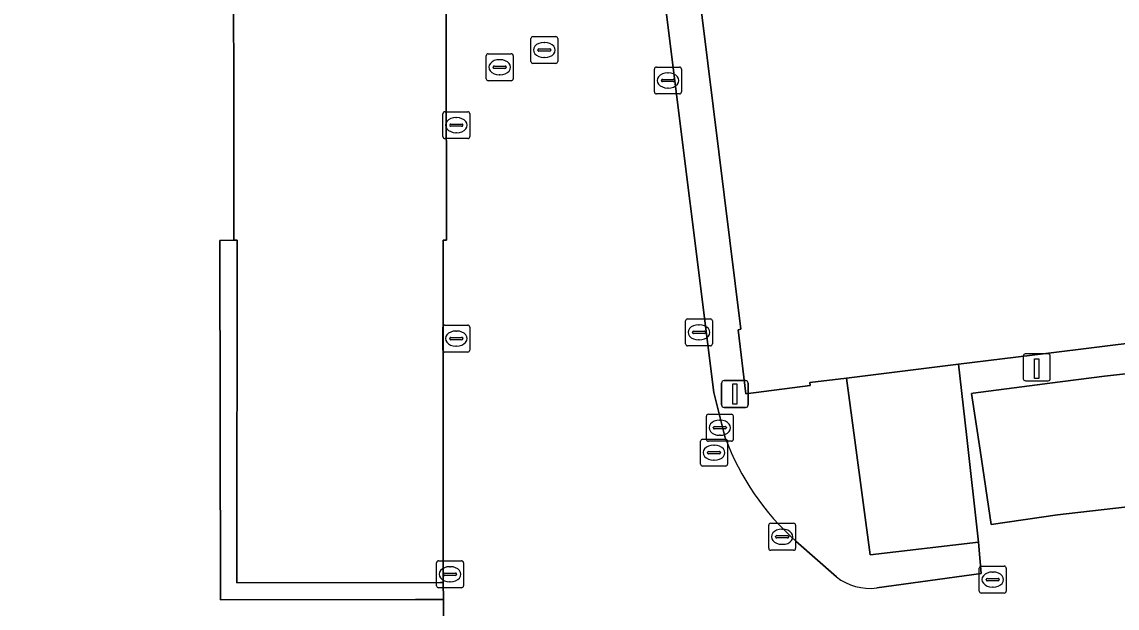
# Model space of a CAD drawing. Extents: x 161477 to 163040, y 383680 to 384871.
# Drawn here: x 162079.23 to 162119.86, y 384087.97 to 384109.72 of the extents above; entities that cross this region are included whole.
import ezdxf

# ---------------------------------------------------------------- set-up
doc = ezdxf.new("R2010")
doc.units = 0
for name, color, linetype in [('IMGEO_Groenvoorziening', 7, 'Continuous'), ('IMGEO_Kolk', 7, 'Continuous'), ('IMGEO_Laadpaal', 7, 'Continuous'), ('IMGEO_Lichtmast', 7, 'Continuous'), ('IMGEO_Pand', 7, 'Continuous'), ('IMGEO_Parkeervlak_open', 7, 'Continuous'), ('IMGEO_Rijbaan_lokaal_open', 7, 'Continuous'), ('IMGEO_Rioolput', 7, 'Continuous'), ('IMGEO_Terreindeel_halfverhard', 7, 'Continuous'), ('IMGEO_Voetpad_open', 7, 'Continuous')]:
    doc.layers.add(name, color=color, linetype=linetype)

msp = doc.modelspace()

# ---------------------------------------------------------------- linework, layer by layer
at = {"layer": 'IMGEO_Groenvoorziening'}
for points in [[(162086.582, 384101.603), (162087.096, 384101.625), (162087.089, 384116.284), (162085.622, 384116.279), (162084.16, 384116.274), (162084.158, 384114.999), (162067.083, 384115.003)], [(162094.875, 384087.656), (162094.868, 384088.291), (162093.84, 384088.289), (162086.607, 384088.275), (162086.582, 384101.603)]]:
    msp.add_lwpolyline(points, dxfattribs=at)
at = {"layer": 'IMGEO_Kolk'}
for p, q in [((162102.7, 384107.121), (162102.7, 384107.973)), ((162102.775, 384108.047), (162103.627, 384108.047)), ((162103.188, 384107.827), (162103.213, 384107.827)), ((162103.701, 384107.973), (162103.701, 384107.121)), ((162102.959, 384107.541), (162102.959, 384107.553)), ((162103.397, 384107.504), (162102.999, 384107.504)), ((162103.002, 384107.59), (162103.4, 384107.59)), ((162103.443, 384107.553), (162103.443, 384107.541)), ((162103.627, 384107.047), (162102.775, 384107.047)), ((162103.211, 384107.267), (162103.186, 384107.267)), ((162094.849, 384105.463), (162094.849, 384106.315)), ((162094.924, 384106.389), (162095.776, 384106.389)), ((162095.337, 384106.169), (162095.362, 384106.169)), ((162095.85, 384106.315), (162095.85, 384105.463)), ((162095.108, 384105.883), (162095.108, 384105.895)), ((162095.546, 384105.846), (162095.148, 384105.846)), ((162095.151, 384105.932), (162095.549, 384105.932)), ((162095.592, 384105.895), (162095.592, 384105.883)), ((162095.776, 384105.389), (162094.924, 384105.389)), ((162095.36, 384105.609), (162095.335, 384105.609)), ((162094.922, 384098.469), (162095.774, 384098.469)), ((162103.851, 384097.773), (162103.851, 384098.625)), ((162103.926, 384098.699), (162104.778, 384098.699)), ((162104.339, 384098.479), (162104.364, 384098.479)), ((162104.852, 384098.625), (162104.852, 384097.773)), ((162094.847, 384097.543), (162094.847, 384098.395)), ((162095.335, 384098.249), (162095.36, 384098.249)), ((162095.848, 384098.395), (162095.848, 384097.543)), ((162104.11, 384098.193), (162104.11, 384098.205)), ((162104.548, 384098.156), (162104.15, 384098.156)), ((162104.153, 384098.242), (162104.551, 384098.242)), ((162104.594, 384098.205), (162104.594, 384098.193)), ((162095.106, 384097.963), (162095.106, 384097.975)), ((162095.544, 384097.926), (162095.146, 384097.926)), ((162095.149, 384098.012), (162095.547, 384098.012)), ((162095.358, 384097.689), (162095.333, 384097.689)), ((162095.59, 384097.975), (162095.59, 384097.963)), ((162104.778, 384097.699), (162103.926, 384097.699)), ((162104.362, 384097.919), (162104.337, 384097.919)), ((162095.774, 384097.469), (162094.922, 384097.469)), ((162106.937, 384090.186), (162106.937, 384091.038)), ((162107.012, 384091.112), (162107.864, 384091.112)), ((162107.425, 384090.892), (162107.45, 384090.892)), ((162107.938, 384091.038), (162107.938, 384090.186)), ((162107.196, 384090.606), (162107.196, 384090.618)), ((162107.634, 384090.569), (162107.236, 384090.569)), ((162107.239, 384090.655), (162107.637, 384090.655)), ((162107.448, 384090.332), (162107.423, 384090.332)), ((162107.68, 384090.618), (162107.68, 384090.606)), ((162107.864, 384090.112), (162107.012, 384090.112)), ((162094.616, 384088.796), (162094.616, 384089.648)), ((162094.691, 384089.722), (162095.543, 384089.722)), ((162095.104, 384089.502), (162095.129, 384089.502)), ((162095.617, 384089.648), (162095.617, 384088.796)), ((162114.825, 384089.524), (162115.677, 384089.524)), ((162094.875, 384089.216), (162094.875, 384089.228)), ((162095.313, 384089.179), (162094.915, 384089.179)), ((162094.918, 384089.265), (162095.316, 384089.265)), ((162095.359, 384089.228), (162095.359, 384089.216)), ((162114.75, 384088.598), (162114.75, 384089.45)), ((162115.238, 384089.304), (162115.263, 384089.304)), ((162115.751, 384089.45), (162115.751, 384088.598)), ((162095.543, 384088.722), (162094.691, 384088.722)), ((162095.127, 384088.942), (162095.102, 384088.942)), ((162115.009, 384089.018), (162115.009, 384089.03)), ((162115.447, 384088.981), (162115.049, 384088.981)), ((162115.052, 384089.067), (162115.45, 384089.067)), ((162115.261, 384088.744), (162115.236, 384088.744)), ((162115.493, 384089.03), (162115.493, 384089.018)), ((162115.677, 384088.524), (162114.825, 384088.524))]:
    msp.add_line(p, q, dxfattribs=at)
for points in [[(162102.7, 384107.121), (162102.7, 384107.973)], [(162102.775, 384108.047), (162103.627, 384108.047)], [(162103.701, 384107.973), (162103.701, 384107.121)], [(162103.627, 384107.047), (162102.775, 384107.047)], [(162094.849, 384105.463), (162094.849, 384106.315)], [(162094.924, 384106.389), (162095.776, 384106.389)], [(162095.85, 384106.315), (162095.85, 384105.463)], [(162095.776, 384105.389), (162094.924, 384105.389)], [(162094.922, 384098.469), (162095.774, 384098.469)], [(162103.851, 384097.773), (162103.851, 384098.625)], [(162103.926, 384098.699), (162104.778, 384098.699)], [(162104.852, 384098.625), (162104.852, 384097.773)], [(162094.847, 384097.543), (162094.847, 384098.395)], [(162095.848, 384098.395), (162095.848, 384097.543)], [(162104.778, 384097.699), (162103.926, 384097.699)], [(162095.774, 384097.469), (162094.922, 384097.469)], [(162106.937, 384090.186), (162106.937, 384091.038)], [(162107.012, 384091.112), (162107.864, 384091.112)], [(162107.938, 384091.038), (162107.938, 384090.186)], [(162107.864, 384090.112), (162107.012, 384090.112)], [(162094.616, 384088.796), (162094.616, 384089.648)], [(162094.691, 384089.722), (162095.543, 384089.722)], [(162095.617, 384089.648), (162095.617, 384088.796)], [(162114.825, 384089.524), (162115.677, 384089.524)], [(162114.75, 384088.598), (162114.75, 384089.45)], [(162115.751, 384089.45), (162115.751, 384088.598)], [(162095.543, 384088.722), (162094.691, 384088.722)], [(162115.677, 384088.524), (162114.825, 384088.524)]]:
    msp.add_lwpolyline(points, dxfattribs=at)
for centre, radius, start, end in [((162102.777, 384107.971), 0.0765, 91.552, 178.448), ((162102.777, 384107.971), 0.0765, 91.552, 178.448), ((162103.625, 384107.971), 0.0765, 1.552, 88.448), ((162103.625, 384107.971), 0.0765, 1.552, 88.448), ((162102.999, 384107.55), 0.0403, 85.8775, 175.7526), ((162102.996, 384107.54), 0.0366, 178.938, 274.7102), ((162103.4, 384107.547), 0.043, 264.8664, 352.4533), ((162103.404, 384107.552), 0.0386, 1.7309, 96.639), ((162102.777, 384107.123), 0.0765, 181.552, 268.448), ((162102.777, 384107.123), 0.0765, 181.552, 268.448), ((162103.625, 384107.123), 0.0765, 271.552, 358.448), ((162103.625, 384107.123), 0.0765, 271.552, 358.448), ((162094.926, 384106.313), 0.0765, 91.552, 178.448), ((162094.926, 384106.313), 0.0765, 91.552, 178.448), ((162095.774, 384106.313), 0.0765, 1.552, 88.448), ((162095.774, 384106.313), 0.0765, 1.552, 88.448), ((162095.148, 384105.892), 0.0403, 85.8775, 175.7526), ((162095.145, 384105.882), 0.0366, 178.938, 274.7102), ((162095.549, 384105.889), 0.043, 264.8664, 352.4533), ((162095.553, 384105.894), 0.0386, 1.7309, 96.639), ((162094.926, 384105.465), 0.0765, 181.552, 268.448), ((162094.926, 384105.465), 0.0765, 181.552, 268.448), ((162095.774, 384105.465), 0.0765, 271.552, 358.448), ((162095.774, 384105.465), 0.0765, 271.552, 358.448), ((162094.924, 384098.393), 0.0765, 91.552, 178.448), ((162094.924, 384098.393), 0.0765, 91.552, 178.448), ((162095.772, 384098.393), 0.0765, 1.552, 88.448), ((162095.772, 384098.393), 0.0765, 1.552, 88.448), ((162103.928, 384098.623), 0.0765, 91.552, 178.448), ((162103.928, 384098.623), 0.0765, 91.552, 178.448), ((162104.776, 384098.623), 0.0765, 1.552, 88.448), ((162104.776, 384098.623), 0.0765, 1.552, 88.448), ((162104.15, 384098.202), 0.0403, 85.8775, 175.7526), ((162104.147, 384098.192), 0.0366, 178.938, 274.7102), ((162104.551, 384098.199), 0.043, 264.8664, 352.4533), ((162104.555, 384098.204), 0.0386, 1.7309, 96.639), ((162095.146, 384097.972), 0.0403, 85.8775, 175.7526), ((162095.143, 384097.962), 0.0366, 178.938, 274.7102), ((162095.547, 384097.969), 0.043, 264.8664, 352.4533), ((162095.551, 384097.974), 0.0386, 1.7309, 96.639), ((162103.928, 384097.775), 0.0765, 181.552, 268.448), ((162103.928, 384097.775), 0.0765, 181.552, 268.448), ((162104.776, 384097.775), 0.0765, 271.552, 358.448), ((162104.776, 384097.775), 0.0765, 271.552, 358.448), ((162094.924, 384097.545), 0.0765, 181.552, 268.448), ((162094.924, 384097.545), 0.0765, 181.552, 268.448), ((162095.772, 384097.545), 0.0765, 271.552, 358.448), ((162095.772, 384097.545), 0.0765, 271.552, 358.448), ((162107.014, 384091.036), 0.0765, 91.552, 178.448), ((162107.014, 384091.036), 0.0765, 91.552, 178.448), ((162107.862, 384091.036), 0.0765, 1.552, 88.448), ((162107.862, 384091.036), 0.0765, 1.552, 88.448), ((162107.236, 384090.615), 0.0403, 85.8775, 175.7526), ((162107.233, 384090.605), 0.0366, 178.938, 274.7102), ((162107.637, 384090.612), 0.043, 264.8664, 352.4533), ((162107.641, 384090.617), 0.0386, 1.7309, 96.639), ((162107.014, 384090.188), 0.0765, 181.552, 268.448), ((162107.014, 384090.188), 0.0765, 181.552, 268.448), ((162107.862, 384090.188), 0.0765, 271.552, 358.448), ((162107.862, 384090.188), 0.0765, 271.552, 358.448), ((162094.693, 384089.646), 0.0765, 91.552, 178.448), ((162094.693, 384089.646), 0.0765, 91.552, 178.448), ((162095.541, 384089.646), 0.0765, 1.552, 88.448), ((162095.541, 384089.646), 0.0765, 1.552, 88.448), ((162114.827, 384089.448), 0.0765, 91.552, 178.448), ((162114.827, 384089.448), 0.0765, 91.552, 178.448), ((162115.675, 384089.448), 0.0765, 1.552, 88.448), ((162115.675, 384089.448), 0.0765, 1.552, 88.448), ((162094.915, 384089.225), 0.0403, 85.8775, 175.7526), ((162094.912, 384089.215), 0.0366, 178.938, 274.7102), ((162095.316, 384089.222), 0.043, 264.8664, 352.4533), ((162095.32, 384089.227), 0.0386, 1.7309, 96.639), ((162094.693, 384088.798), 0.0765, 181.552, 268.448), ((162094.693, 384088.798), 0.0765, 181.552, 268.448), ((162095.541, 384088.798), 0.0765, 271.552, 358.448), ((162095.541, 384088.798), 0.0765, 271.552, 358.448), ((162115.049, 384089.027), 0.0403, 85.8775, 175.7526), ((162115.046, 384089.017), 0.0366, 178.938, 274.7102), ((162115.45, 384089.024), 0.043, 264.8664, 352.4533), ((162115.454, 384089.029), 0.0386, 1.7309, 96.639), ((162114.827, 384088.6), 0.0765, 181.552, 268.448), ((162114.827, 384088.6), 0.0765, 181.552, 268.448), ((162115.675, 384088.6), 0.0765, 271.552, 358.448), ((162115.675, 384088.6), 0.0765, 271.552, 358.448)]:
    msp.add_arc(centre, radius, start, end, dxfattribs=at)
for centre, major_axis, ratio, start_param, end_param in [((162103.187, 384107.547), (-0.387, 0.002), 0.722429, 4.712389, 7.853982), ((162103.212, 384107.547), (-0.39, 0.002), 0.717154, 1.570796, 4.712389), ((162095.336, 384105.889), (-0.387, 0.002), 0.722429, 4.712389, 7.853982), ((162095.361, 384105.889), (-0.39, 0.002), 0.717154, 1.570796, 4.712389), ((162104.338, 384098.199), (-0.387, 0.002), 0.722429, 4.712389, 7.853982), ((162104.363, 384098.199), (-0.39, 0.002), 0.717154, 1.570796, 4.712389), ((162095.334, 384097.969), (-0.387, 0.002), 0.722429, 4.712389, 7.853982), ((162095.359, 384097.969), (-0.39, 0.002), 0.717154, 1.570796, 4.712389), ((162107.424, 384090.612), (-0.387, 0.002), 0.722429, 4.712389, 7.853982), ((162107.449, 384090.612), (-0.39, 0.002), 0.717154, 1.570796, 4.712389), ((162095.103, 384089.222), (-0.387, 0.002), 0.722429, 4.712389, 7.853982), ((162095.128, 384089.222), (-0.39, 0.002), 0.717154, 1.570796, 4.712389), ((162115.237, 384089.024), (-0.387, 0.002), 0.722429, 4.712389, 7.853982), ((162115.262, 384089.024), (-0.39, 0.002), 0.717154, 1.570796, 4.712389)]:
    msp.add_ellipse(centre, major_axis=major_axis, ratio=ratio, start_param=start_param, end_param=end_param, dxfattribs=at)
at = {"layer": 'IMGEO_Laadpaal'}
for p, q in [((162116.383, 384097.319), (162116.383, 384096.478)), ((162116.383, 384097.319), (162116.383, 384096.478)), ((162117.299, 384097.403), (162116.458, 384097.403)), ((162117.299, 384097.403), (162116.458, 384097.403)), ((162117.383, 384096.487), (162117.383, 384097.328)), ((162117.383, 384096.487), (162117.383, 384097.328)), ((162116.467, 384096.403), (162117.308, 384096.403)), ((162116.467, 384096.403), (162117.308, 384096.403))]:
    msp.add_line(p, q, dxfattribs=at)
msp.add_lwpolyline([(162116.798, 384097.216), (162116.958, 384097.216), (162116.958, 384096.483), (162116.798, 384096.483), (162116.798, 384097.216)], dxfattribs=at)
for centre, start, end in [((162116.461, 384097.325), 92.4484, 184.2845), ((162116.461, 384097.325), 92.4484, 184.2845), ((162117.305, 384097.325), 2.4484, 94.2845), ((162117.305, 384097.325), 2.4484, 94.2845), ((162116.461, 384096.481), 182.4484, 274.2845), ((162116.461, 384096.481), 182.4484, 274.2845), ((162117.305, 384096.481), 272.4484, 4.2845), ((162117.305, 384096.481), 272.4484, 4.2845)]:
    msp.add_arc(centre, 0.0779, start, end, dxfattribs=at)
at = {"layer": 'IMGEO_Lichtmast'}
for p, q in [((162105.288, 384096.411), (162106.078, 384096.411)), ((162106.078, 384096.411), (162105.288, 384096.411)), ((162105.188, 384095.511), (162105.188, 384096.311)), ((162105.188, 384096.311), (162105.188, 384095.511)), ((162106.178, 384096.311), (162106.178, 384095.511)), ((162106.178, 384095.511), (162106.178, 384096.311)), ((162106.078, 384095.411), (162105.288, 384095.411)), ((162105.288, 384095.411), (162106.078, 384095.411))]:
    msp.add_line(p, q, dxfattribs=at)
msp.add_lwpolyline([(162105.608, 384096.286), (162105.758, 384096.286), (162105.758, 384095.536), (162105.608, 384095.536), (162105.608, 384096.286)], dxfattribs=at)
for centre, start, end in [((162105.288, 384096.311), 90, 180), ((162105.288, 384096.311), 90, 180), ((162106.078, 384096.311), 0, 90), ((162106.078, 384096.311), 360, 90), ((162105.288, 384095.511), 180, 270), ((162105.288, 384095.511), 180, 270), ((162106.078, 384095.511), 270, 0), ((162106.078, 384095.511), 270, 0)]:
    msp.add_arc(centre, 0.1, start, end, dxfattribs=at)
at = {"layer": 'IMGEO_Pand'}
msp.add_lwpolyline([(162101.892, 384131.73), (162102.834, 384123.111), (162104.472, 384109.888), (162105.91, 384098.315), (162105.801, 384098.296), (162106.094, 384095.917), (162108.472, 384096.23), (162108.464, 384096.335), (162109.827, 384096.504), (162113.975, 384097.017), (162117.221, 384097.418), (162120.909, 384097.874)], dxfattribs=at)
msp.add_lwpolyline([(162087.089, 384116.284), (162087.096, 384101.625), (162087.216, 384101.626), (162087.212, 384088.906), (162094.76, 384088.918), (162094.86, 384088.918), (162094.856, 384101.624), (162094.986, 384101.624), (162094.963, 384116.472), (162087.089, 384116.472)], close=True, dxfattribs=at)
at = {"layer": 'IMGEO_Parkeervlak_open'}
for points in [[(162110.947, 384088.713), (162114.818, 384089.244), (162114.724, 384090.407), (162110.7, 384089.937), (162110.158, 384094.011), (162109.827, 384096.504), (162108.464, 384096.335), (162108.472, 384096.23), (162106.094, 384095.917), (162105.801, 384098.296), (162105.91, 384098.315), (162104.472, 384109.888), (162102.834, 384123.111)], [(162102.057, 384119.513), (162103.133, 384111.018), (162103.033, 384111.008), (162103.159, 384109.897), (162104.904, 384095.968), (162105.322, 384094.282)], [(162107.946, 384090.447), (162109.448, 384089.12)]]:
    msp.add_lwpolyline(points, dxfattribs=at)
msp.add_lwpolyline([(162129.395, 384097.808), (162126.887, 384097.479), (162124.448, 384097.203), (162121.953, 384096.854), (162119.401, 384096.57), (162117.369, 384096.314), (162116.903, 384096.255), (162114.525, 384095.942), (162114.466, 384095.934), (162114.778, 384093.828), (162115.187, 384091.068), (162117.654, 384091.421), (162120.138, 384091.717), (162122.694, 384092.014), (162125.176, 384092.339), (162127.619, 384092.633), (162130.073, 384092.938)], close=True, dxfattribs=at)
for centre, radius, start, end in [((162114.47, 384097.726), 9.775, 200.6301, 228.1316), ((162110.698, 384090.761), 2.063, 232.7003, 276.9189)]:
    msp.add_arc(centre, radius, start, end, dxfattribs=at)
at = {"layer": 'IMGEO_Rijbaan_lokaal_open'}
for points in [[(162105.322, 384094.282), (162104.904, 384095.968), (162103.159, 384109.897), (162103.033, 384111.008), (162103.133, 384111.018), (162102.057, 384119.513)], [(162095.125, 384117.436), (162095.12, 384116.469), (162094.963, 384116.472), (162094.986, 384101.624), (162094.856, 384101.624), (162094.86, 384088.918), (162094.868, 384088.291), (162094.875, 384087.656)], [(162133.975, 384089.16), (162133.205, 384096.144), (162132.852, 384099.35), (162131.776, 384099.218), (162127.362, 384098.672), (162120.909, 384097.874), (162117.221, 384097.418), (162113.975, 384097.017), (162114.271, 384094.407), (162114.724, 384090.407), (162114.818, 384089.244), (162110.947, 384088.713)], [(162109.448, 384089.12), (162107.946, 384090.447)]]:
    msp.add_lwpolyline(points, dxfattribs=at)
msp.add_lwpolyline([(162130.073, 384092.938), (162127.619, 384092.633), (162125.176, 384092.339), (162122.694, 384092.014), (162120.138, 384091.717), (162117.654, 384091.421), (162115.187, 384091.068), (162114.778, 384093.828), (162114.466, 384095.934), (162114.525, 384095.942), (162116.903, 384096.255), (162117.369, 384096.314), (162119.401, 384096.57), (162121.953, 384096.854), (162124.448, 384097.203), (162126.887, 384097.479), (162129.395, 384097.808)], close=True, dxfattribs=at)
for centre, radius, start, end in [((162114.47, 384097.726), 9.775, 200.6301, 228.1316), ((162110.698, 384090.761), 2.063, 232.7003, 276.9189)]:
    msp.add_arc(centre, radius, start, end, dxfattribs=at)
at = {"layer": 'IMGEO_Rioolput'}
for p, q in [((162098.114, 384108.252), (162098.114, 384109.104)), ((162098.189, 384109.178), (162099.041, 384109.178)), ((162099.115, 384109.104), (162099.115, 384108.252)), ((162098.373, 384108.672), (162098.373, 384108.684)), ((162098.811, 384108.635), (162098.413, 384108.635)), ((162098.416, 384108.721), (162098.814, 384108.721)), ((162098.602, 384108.958), (162098.627, 384108.958)), ((162098.857, 384108.684), (162098.857, 384108.672)), ((162096.459, 384107.614), (162096.459, 384108.466)), ((162096.534, 384108.54), (162097.386, 384108.54)), ((162096.947, 384108.32), (162096.972, 384108.32)), ((162097.46, 384108.466), (162097.46, 384107.614)), ((162098.625, 384108.398), (162098.6, 384108.398)), ((162096.718, 384108.034), (162096.718, 384108.046)), ((162097.156, 384107.997), (162096.758, 384107.997)), ((162096.761, 384108.083), (162097.159, 384108.083)), ((162097.202, 384108.046), (162097.202, 384108.034)), ((162099.041, 384108.178), (162098.189, 384108.178)), ((162097.386, 384107.54), (162096.534, 384107.54)), ((162096.97, 384107.76), (162096.945, 384107.76)), ((162104.625, 384094.233), (162104.625, 384095.085)), ((162104.7, 384095.159), (162105.552, 384095.159)), ((162105.113, 384094.939), (162105.138, 384094.939)), ((162105.626, 384095.085), (162105.626, 384094.233)), ((162104.884, 384094.653), (162104.884, 384094.665)), ((162105.322, 384094.616), (162104.924, 384094.616)), ((162104.927, 384094.702), (162105.325, 384094.702)), ((162105.136, 384094.379), (162105.111, 384094.379)), ((162105.368, 384094.665), (162105.368, 384094.653)), ((162104.41, 384093.309), (162104.41, 384094.161)), ((162104.485, 384094.235), (162105.337, 384094.235)), ((162105.552, 384094.159), (162104.7, 384094.159)), ((162104.898, 384094.015), (162104.923, 384094.015)), ((162105.411, 384094.161), (162105.411, 384093.309)), ((162104.669, 384093.729), (162104.669, 384093.741)), ((162105.107, 384093.692), (162104.709, 384093.692)), ((162104.712, 384093.778), (162105.11, 384093.778)), ((162105.153, 384093.741), (162105.153, 384093.729)), ((162105.337, 384093.235), (162104.485, 384093.235)), ((162104.921, 384093.455), (162104.896, 384093.455))]:
    msp.add_line(p, q, dxfattribs=at)
for points in [[(162098.114, 384108.252), (162098.114, 384109.104)], [(162098.189, 384109.178), (162099.041, 384109.178)], [(162099.115, 384109.104), (162099.115, 384108.252)], [(162096.459, 384107.614), (162096.459, 384108.466)], [(162096.534, 384108.54), (162097.386, 384108.54)], [(162097.46, 384108.466), (162097.46, 384107.614)], [(162099.041, 384108.178), (162098.189, 384108.178)], [(162097.386, 384107.54), (162096.534, 384107.54)], [(162104.625, 384094.233), (162104.625, 384095.085)], [(162104.7, 384095.159), (162105.552, 384095.159)], [(162105.626, 384095.085), (162105.626, 384094.233)], [(162104.41, 384093.309), (162104.41, 384094.161)], [(162104.485, 384094.235), (162105.337, 384094.235)], [(162105.552, 384094.159), (162104.7, 384094.159)], [(162105.411, 384094.161), (162105.411, 384093.309)], [(162105.337, 384093.235), (162104.485, 384093.235)]]:
    msp.add_lwpolyline(points, dxfattribs=at)
for centre, radius, start, end in [((162098.191, 384109.102), 0.0765, 91.552, 178.448), ((162098.191, 384109.102), 0.0765, 91.552, 178.448), ((162099.039, 384109.102), 0.0765, 1.552, 88.448), ((162099.039, 384109.102), 0.0765, 1.552, 88.448), ((162098.413, 384108.681), 0.0403, 85.8775, 175.7526), ((162098.41, 384108.671), 0.0366, 178.938, 274.7102), ((162098.814, 384108.678), 0.043, 264.8664, 352.4533), ((162098.818, 384108.683), 0.0386, 1.7309, 96.639), ((162096.536, 384108.464), 0.0765, 91.552, 178.448), ((162096.536, 384108.464), 0.0765, 91.552, 178.448), ((162097.384, 384108.464), 0.0765, 1.552, 88.448), ((162097.384, 384108.464), 0.0765, 1.552, 88.448), ((162098.191, 384108.254), 0.0765, 181.552, 268.448), ((162098.191, 384108.254), 0.0765, 181.552, 268.448), ((162099.039, 384108.254), 0.0765, 271.552, 358.448), ((162099.039, 384108.254), 0.0765, 271.552, 358.448), ((162096.758, 384108.043), 0.0403, 85.8775, 175.7526), ((162096.755, 384108.033), 0.0366, 178.938, 274.7102), ((162097.159, 384108.04), 0.043, 264.8664, 352.4533), ((162097.163, 384108.045), 0.0386, 1.7309, 96.639), ((162096.536, 384107.616), 0.0765, 181.552, 268.448), ((162096.536, 384107.616), 0.0765, 181.552, 268.448), ((162097.384, 384107.616), 0.0765, 271.552, 358.448), ((162097.384, 384107.616), 0.0765, 271.552, 358.448), ((162104.702, 384095.083), 0.0765, 91.552, 178.448), ((162104.702, 384095.083), 0.0765, 91.552, 178.448), ((162105.55, 384095.083), 0.0765, 1.552, 88.448), ((162105.55, 384095.083), 0.0765, 1.552, 88.448), ((162104.924, 384094.662), 0.0403, 85.8775, 175.7526), ((162104.921, 384094.652), 0.0366, 178.938, 274.7102), ((162105.325, 384094.659), 0.043, 264.8664, 352.4533), ((162105.329, 384094.664), 0.0386, 1.7309, 96.639), ((162104.487, 384094.159), 0.0765, 91.552, 178.448), ((162104.487, 384094.159), 0.0765, 91.552, 178.448), ((162104.702, 384094.235), 0.0765, 181.552, 268.448), ((162104.702, 384094.235), 0.0765, 181.552, 268.448), ((162105.335, 384094.159), 0.0765, 1.552, 88.448), ((162105.335, 384094.159), 0.0765, 1.552, 88.448), ((162105.55, 384094.235), 0.0765, 271.552, 358.448), ((162105.55, 384094.235), 0.0765, 271.552, 358.448), ((162104.709, 384093.738), 0.0403, 85.8775, 175.7526), ((162104.706, 384093.728), 0.0366, 178.938, 274.7102), ((162105.11, 384093.735), 0.043, 264.8664, 352.4533), ((162105.114, 384093.74), 0.0386, 1.7309, 96.639), ((162104.487, 384093.311), 0.0765, 181.552, 268.448), ((162104.487, 384093.311), 0.0765, 181.552, 268.448), ((162105.335, 384093.311), 0.0765, 271.552, 358.448), ((162105.335, 384093.311), 0.0765, 271.552, 358.448)]:
    msp.add_arc(centre, radius, start, end, dxfattribs=at)
for centre, major_axis, ratio, start_param, end_param in [((162098.601, 384108.678), (-0.387, 0.002), 0.722429, 4.712389, 7.853982), ((162098.626, 384108.678), (-0.39, 0.002), 0.717154, 1.570796, 4.712389), ((162096.946, 384108.04), (-0.387, 0.002), 0.722429, 4.712389, 7.853982), ((162096.971, 384108.04), (-0.39, 0.002), 0.717154, 1.570796, 4.712389), ((162105.112, 384094.659), (-0.387, 0.002), 0.722429, 4.712389, 7.853982), ((162105.137, 384094.659), (-0.39, 0.002), 0.717154, 1.570796, 4.712389), ((162104.897, 384093.735), (-0.387, 0.002), 0.722429, 4.712389, 7.853982), ((162104.922, 384093.735), (-0.39, 0.002), 0.717154, 1.570796, 4.712389)]:
    msp.add_ellipse(centre, major_axis=major_axis, ratio=ratio, start_param=start_param, end_param=end_param, dxfattribs=at)
at = {"layer": 'IMGEO_Terreindeel_halfverhard'}
msp.add_lwpolyline([(162087.216, 384101.626), (162087.096, 384101.625), (162086.582, 384101.603), (162086.607, 384088.275), (162093.84, 384088.289), (162094.868, 384088.291), (162094.86, 384088.918), (162094.76, 384088.918), (162087.212, 384088.906)], close=True, dxfattribs=at)
at = {"layer": 'IMGEO_Voetpad_open'}
msp.add_lwpolyline([(162114.271, 384094.407), (162113.975, 384097.017), (162109.827, 384096.504), (162110.158, 384094.011), (162110.7, 384089.937), (162114.724, 384090.407)], close=True, dxfattribs=at)

doc.saveas('drawing.dxf')
